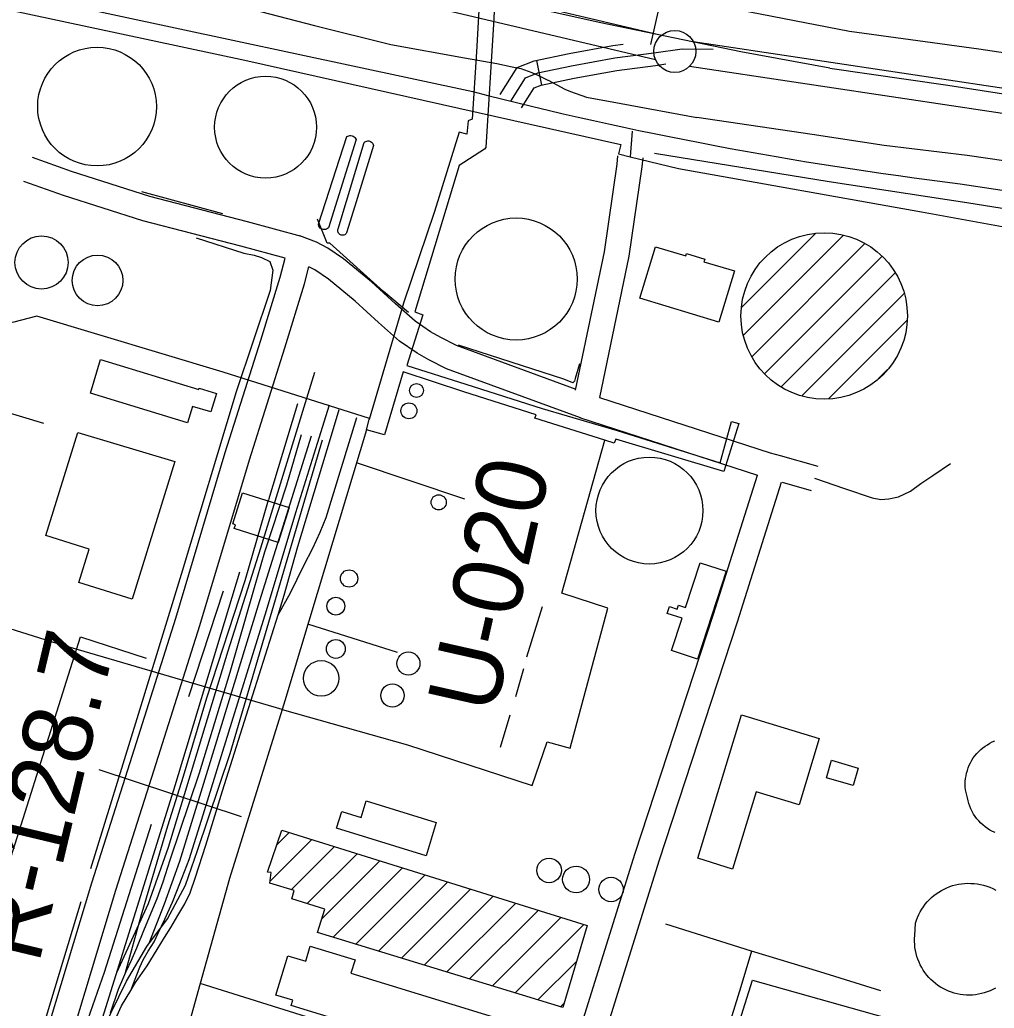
# Model space of a CAD drawing. Extents: x 3535183 to 3573198, y 534952 to 560562.
# Drawn here: x 3558138 to 3559297, y 542641 to 543817 of the extents above; entities that cross this region are included whole.
import ezdxf

# ---------------------------------------------------------------- set-up
doc = ezdxf.new("R2010")
doc.units = 0
for name, color, linetype in [('V-BLDG-OTLN', 7, 'Continuous'), ('V-DOMW-TANK', 7, 'Continuous'), ('V-FLOD-BASE', 7, 'Continuous'), ('V-LEVE-TOET', 7, 'Continuous'), ('V-RAIL-TRAK', 7, 'Continuous'), ('V-RIVR-RANG', 7, 'Continuous'), ('V-RIVR-RANG-IDEN', 7, 'Continuous'), ('V-ROAD-CNTR', 7, 'Continuous'), ('V-SITE-OTLN', 7, 'Continuous'), ('V-SURV-LINE', 7, 'Continuous'), ('V-TOPO-SHOR', 7, 'Continuous'), ('V-UTIL-LINE', 7, 'Continuous')]:
    doc.layers.add(name, color=color, linetype=linetype)

msp = doc.modelspace()

# ---------------------------------------------------------------- linework, layer by layer
at = {"layer": 'V-BLDG-OTLN'}
for p, q in [((3558443.7, 542835.7), (3558458.5, 542850.4)), ((3558435.8, 542792.5), (3558485.4, 542842)), ((3558461.2, 542782.5), (3558512.4, 542833.6)), ((3558479.9, 542765.8), (3558539.3, 542825.2)), ((3558497.3, 542747.8), (3558566.2, 542816.8)), ((3558510.7, 542725.9), (3558593.2, 542808.4)), ((3558537.8, 542717.6), (3558620.1, 542800)), ((3558564.9, 542709.4), (3558647.1, 542791.6)), ((3558591.9, 542701.1), (3558674, 542783.2)), ((3558619, 542692.8), (3558701, 542774.8)), ((3558646.1, 542684.5), (3558727.9, 542766.4)), ((3558673.1, 542676.2), (3558754.9, 542757.9)), ((3558700.2, 542667.9), (3558781.8, 542749.5)), ((3558727.3, 542659.6), (3558808.8, 542741.1)), ((3558754.3, 542651.3), (3558800.5, 542697.5)), ((3558781.4, 542643.1), (3558785.6, 542647.2))]:
    msp.add_line(p, q, dxfattribs=at)
for points in [[(3558969.7, 543457.6), (3558875.7, 543486), (3558894.2, 543547.2), (3558930.4, 543536.3), (3558931.3, 543539.1), (3558952.8, 543532.6), (3558951.8, 543529.4), (3558988.1, 543518.5)], [(3558337.6, 543337.8), (3558222, 543373.2), (3558234.1, 543413), (3558351, 543377.3), (3558351.5, 543379.1), (3558372.2, 543372.8), (3558365.4, 543350.7), (3558343.6, 543357.4)], [(3558322.4, 543291.7), (3558271.7, 543128.1), (3558208.2, 543147.7), (3558220.6, 543187.7), (3558168.8, 543203.7), (3558207.1, 543326.1)], [(3558458.3, 543237), (3558445.3, 543195.5), (3558393, 543211.9), (3558394.5, 543216.6), (3558391.4, 543217.6), (3558402.9, 543254.4)], [(3558978.2, 543161.2), (3558944, 543056.8), (3558913.2, 543066.9), (3558925.8, 543105.3), (3558908.2, 543111.1), (3558910.9, 543119.3), (3558920, 543116.3), (3558921.5, 543120.8), (3558930, 543118), (3558947.5, 543171.3)], [(3558944.4, 542819.7), (3558996.5, 542990.6), (3559089, 542962.4), (3559065, 542883.5), (3559014, 542899), (3558985.9, 542807)], [(3559129.4, 542906.2), (3559097.5, 542915.6), (3559103.6, 542936.4), (3559135.5, 542927.1)], [(3558621.4, 542822.8), (3558514.9, 542855.7), (3558521, 542875.5), (3558544, 542868.4), (3558550.1, 542888), (3558633.5, 542862.3)], [(3558784.1, 542642.2), (3558492.3, 542731.6), (3558500.7, 542759.2), (3558461.8, 542771.6), (3558464.3, 542781.5), (3558435.5, 542790.3), (3558437.2, 542802.7), (3558432.8, 542803.4), (3558449.6, 542853.2), (3558813, 542739.8)], [(3558755.4, 542554.2), (3558461, 542644.5), (3558462.9, 542650.8), (3558442.6, 542657), (3558457, 542703.9), (3558478.2, 542697.4), (3558483.6, 542715.1), (3558536.8, 542698.8), (3558531.9, 542682.9), (3558772.2, 542609.2)]]:
    msp.add_lwpolyline(points, close=True, dxfattribs=at)
at = {"layer": 'V-DOMW-TANK'}
for p, q in [((3558996.6, 543475), (3559084.9, 543563.4)), ((3558998.8, 543441.9), (3559118, 543561.1)), ((3559008.8, 543416.5), (3559143.4, 543551.2)), ((3559023.9, 543396.2), (3559163.7, 543536.1)), ((3559043.6, 543380.6), (3559179.3, 543516.4)), ((3559068.3, 543370), (3559190, 543491.7)), ((3559100, 543366.3), (3559193.7, 543460)), ((3559159, 543390), (3559170.2, 543401.1))]:
    msp.add_line(p, q, dxfattribs=at)
for points in [[(3558493.3, 543574.2), (3558527, 543678.3), (3558528.2, 543679), (3558529.4, 543679.4), (3558530.7, 543679.6), (3558532, 543679.6), (3558533.3, 543679.3), (3558534.5, 543678.8), (3558535.6, 543678.1), (3558536.6, 543677.2), (3558537.4, 543676.1), (3558538, 543675), (3558505.1, 543569.6), (3558504, 543568.8), (3558502.8, 543568.2), (3558501.6, 543567.8), (3558500.3, 543567.7), (3558498.9, 543567.8), (3558497.6, 543568.1), (3558496.4, 543568.6), (3558495.4, 543569.4), (3558494.4, 543570.4), (3558493.7, 543571.5)], [(3558527, 543564.9), (3558526.7, 543563.9), (3558526.1, 543563), (3558525.4, 543562.2), (3558524.5, 543561.6), (3558523.5, 543561.2), (3558522.5, 543561), (3558521.5, 543560.9), (3558520.4, 543561.1), (3558519.5, 543561.5), (3558518.6, 543562), (3558517.8, 543562.7), (3558517.2, 543563.6), (3558516.7, 543564.5), (3558516.5, 543565.5), (3558516.4, 543566.6), (3558516.5, 543567.6), (3558516.9, 543568.6), (3558547.8, 543671.2), (3558548.6, 543672), (3558549.7, 543672.6), (3558550.8, 543673), (3558551.9, 543673.2), (3558553.1, 543673.1), (3558554.3, 543672.9), (3558555.4, 543672.5), (3558556.4, 543671.8), (3558557.2, 543671), (3558557.9, 543670), (3558558.4, 543669), (3558558.7, 543667.8), (3558538, 543600.9)]]:
    msp.add_lwpolyline(points, close=True, dxfattribs=at)
for points in [[(3559298.1, 542850.3), (3559295, 542851.7), (3559292, 542853.4), (3559289.1, 542855.2), (3559286.3, 542857.2), (3559283.7, 542859.4), (3559281.2, 542861.7), (3559278.8, 542864.2), (3559276.6, 542866.8), (3559274.5, 542869.6), (3559272.6, 542872.4), (3559270.9, 542875.4), (3559269.4, 542878.5), (3559268.1, 542881.6), (3559266.9, 542884.9), (3559266, 542888.2), (3559265.3, 542891.5), (3559264.4, 542894.7), (3559263.7, 542898), (3559263.2, 542901.2), (3559262.8, 542904.5), (3559262.7, 542907.9), (3559262.8, 542911.2), (3559263.1, 542914.5), (3559263.6, 542917.8), (3559264.3, 542921), (3559265.2, 542924.2), (3559266.2, 542927.3), (3559267.5, 542930.4), (3559268.9, 542933.4), (3559270.5, 542936.3), (3559272.3, 542939.1), (3559274.3, 542941.8), (3559276.4, 542944.3), (3559278.7, 542946.7), (3559281.1, 542949), (3559283.6, 542951.2), (3559286.3, 542953.1), (3559289, 542954.9), (3559291.9, 542956.6), (3559294.9, 542958.1), (3559297.9, 542959.3)], [(3559298.7, 542665.2), (3559295.5, 542663.5), (3559292.2, 542662), (3559288.9, 542660.7), (3559285.4, 542659.6), (3559281.9, 542658.7), (3559278.4, 542658), (3559274.8, 542657.5), (3559271.2, 542657.1), (3559267.6, 542657), (3559264, 542657.1), (3559260.4, 542657.4), (3559256.8, 542657.8), (3559253.2, 542658.5), (3559249.7, 542659.4), (3559246.3, 542660.5), (3559242.9, 542661.7), (3559239.6, 542663.2), (3559236.4, 542664.8), (3559233.2, 542666.6), (3559230.2, 542668.6), (3559227.3, 542670.7), (3559224.5, 542673), (3559221.9, 542675.5), (3559219.4, 542678.1), (3559217, 542680.8), (3559214.8, 542683.7), (3559212.7, 542686.7), (3559210.9, 542689.8), (3559209.2, 542693), (3559207.7, 542696.2), (3559206.3, 542699.6), (3559205.2, 542703), (3559204.2, 542706.5), (3559203.5, 542710.1), (3559202.9, 542713.6), (3559202.6, 542717.2), (3559202.4, 542720.8), (3559202.5, 542724.4), (3559202.7, 542728), (3559203.7, 542742.5), (3559204.8, 542746), (3559206, 542749.4), (3559207.5, 542752.7), (3559209.1, 542756), (3559211, 542759.1), (3559213, 542762.1), (3559215.1, 542765), (3559217.5, 542767.8), (3559219.9, 542770.5), (3559222.5, 542773), (3559225.3, 542775.4), (3559228.2, 542777.6), (3559231.2, 542779.6), (3559234.3, 542781.5), (3559237.5, 542783.2), (3559240.8, 542784.7), (3559244.2, 542786.1), (3559247.6, 542787.2), (3559251.1, 542788.1), (3559254.7, 542788.9), (3559258.2, 542789.5), (3559261.9, 542789.8), (3559265.5, 542790), (3559269.3, 542789.9), (3559273.2, 542789.7), (3559277, 542789.2), (3559280.8, 542788.5), (3559284.5, 542787.6), (3559288.2, 542786.5), (3559291.9, 542785.2), (3559295.4, 542783.7), (3559298.9, 542782)]]:
    msp.add_lwpolyline(points, dxfattribs=at)
for centre, radius in [((3558229.9, 543714), 70.6), ((3558430.4, 543689.5), 60.6), ((3558728.5, 543508.9), 72.6), ((3559094.9, 543465), 99), ((3558163.9, 543528.6), 31.6), ((3558230.5, 543507.2), 30.1), ((3558609.9, 543376.2), 8.26), ((3558600.9, 543352.1), 9.48), ((3558887, 543233.4), 63.6), ((3558636.3, 543243.2), 9.04), ((3558529.8, 543152.6), 10.3), ((3558514, 543119.7), 10.6), ((3558513.9, 543068.8), 11.2), ((3558600.3, 543051.5), 13.7), ((3558496.6, 543033.8), 21.1), ((3558581.3, 543013.4), 13.8), ((3558767.7, 542805.3), 14.6), ((3558799.7, 542794.6), 15.9), ((3558841.4, 542782.6), 14.5)]:
    msp.add_circle(centre, radius, dxfattribs=at)
at = {"layer": 'V-FLOD-BASE'}
for points in [[(3559101.8, 543759.6), (3558995.7, 543779.2), (3558827.1, 543814), (3558718.4, 543838.1)], [(3559101.8, 543759.6), (3559242, 543739.6), (3559341.7, 543724.1)]]:
    msp.add_lwpolyline(points, dxfattribs=at)
at = {"layer": 'V-LEVE-TOET'}
for points in [[(3558381.7, 543838.2), (3558488.7, 543810.6), (3558579.2, 543787.8), (3558667.2, 543772), (3558705.5, 543765.1), (3558723.8, 543761.3), (3558734.2, 543759.3), (3558747.3, 543754.7), (3558755.1, 543751), (3558766.3, 543745.5), (3558766.6, 543745.4), (3558776.7, 543740.1), (3558786.2, 543734.6), (3558793.1, 543731.9), (3558812.2, 543725.4), (3558853.2, 543717.5), (3558943.5, 543700.9)], [(3559125, 543803.5), (3558914.5, 543844.5)], [(3560319.2, 543642.4), (3560269.5, 543646.6), (3560183.3, 543653.7), (3560105.7, 543662.5), (3560017.2, 543669.6), (3559932.6, 543683.3), (3559874.7, 543690.7), (3559856.7, 543695.7), (3559834.8, 543703.4), (3559816.4, 543706.8), (3559796.4, 543709.4), (3559766.7, 543711), (3559702.4, 543718.5), (3559621.8, 543732.9), (3559535.7, 543743.9), (3559438.2, 543757.4), (3559337.2, 543773.6), (3559278.8, 543782.2), (3559125, 543803.5)], [(3560130.6, 543526.8), (3560058.6, 543532.5), (3559991.7, 543542.4), (3559893.5, 543558.7), (3559781.5, 543575.2), (3559684.4, 543591), (3559555.1, 543610.5), (3559428.9, 543631.9), (3559265, 543655.7), (3559166.3, 543667.7), (3559080.6, 543681), (3558943.5, 543700.9)]]:
    msp.add_lwpolyline(points, dxfattribs=at)
at = {"layer": 'V-RAIL-TRAK'}
for points in [[(3558228.8, 542582.2), (3558247.7, 542619.7), (3558259, 542644.2), (3558270.1, 542662.6), (3558275.8, 542672.1), (3558289.5, 542691.7), (3558301.3, 542711.3), (3558310, 542725.6), (3558317.5, 542737.5), (3558326.2, 542751.8), (3558334.3, 542765.5), (3558340.6, 542778.6), (3558347, 542797.1), (3558359.2, 542835.4), (3558379.2, 542900), (3558407.6, 542990.4), (3558445.2, 543109.5), (3558452.6, 543132.7), (3558468.8, 543190.8), (3558488.2, 543254.8), (3558508.9, 543323.1), (3558517.9, 543353.6)], [(3558270.1, 542662.6), (3558277.1, 542681.1), (3558280.9, 542690.1), (3558284.7, 542699), (3558290.9, 542709.1), (3558297.8, 542720.4), (3558302.8, 542730.6), (3558310.4, 542747.3), (3558319.8, 542767.6), (3558324.9, 542780.7), (3558331.2, 542796.8), (3558339.5, 542818.3), (3558356.2, 542871.6), (3558379.5, 542947), (3558431.6, 543114.5), (3558466.5, 543231.2), (3558492.3, 543313.8), (3558506.5, 543359.2)], [(3558468.5, 543360.3), (3558439, 543263.1), (3558434, 543246)], [(3558445.2, 543109.5), (3558460.2, 543135.7), (3558475.9, 543167.9), (3558486.6, 543188.7), (3558495.4, 543207.8), (3558502.4, 543225.1), (3558539.1, 543344.2)], [(3558472.9, 543323.5), (3558455.1, 543263.6), (3558429.1, 543183.8), (3558415.9, 543138.7), (3558387.7, 543040.6), (3558351.2, 542920.9), (3558316.4, 542817.7), (3558308, 542791.3), (3558301.1, 542771.7), (3558285.9, 542735.4), (3558276.7, 542712.9), (3558270.3, 542698.2), (3558264.4, 542685.6), (3558263.7, 542684), (3558261.2, 542678.3), (3558255.2, 542663.6), (3558245.5, 542635.4)], [(3558263.7, 542684), (3558282.5, 542751.1), (3558314.2, 542858.2), (3558332.9, 542917.4), (3558360.7, 543010.8), (3558406.2, 543150.2), (3558434, 543246)]]:
    msp.add_lwpolyline(points, dxfattribs=at)
at = {"layer": 'V-RIVR-RANG'}
msp.add_line((3558888.8, 543787.8), (3559093.2, 544705.3), dxfattribs=at)
at = {"layer": 'V-ROAD-CNTR'}
for p, q in [((3558752.6, 543769), (3558758.6, 543739.7)), ((3558866.6, 543684.9), (3558864, 543654.3))]:
    msp.add_line(p, q, dxfattribs=at)
for points in [[(3556911, 544138), (3558180.1, 543838.3), (3558676.8, 543731.8)], [(3558709.4, 543728.4), (3558729.6, 543760.4), (3558749.7, 543768.5), (3558791.6, 543777.1), (3558843.5, 543786.7), (3558855.6, 543788.2)], [(3558722.1, 543720.4), (3558739.7, 543748.3), (3558754.1, 543754), (3558794.5, 543762.4), (3558845.8, 543771.9), (3558892.4, 543777.8), (3558925.8, 543782.7), (3558962.8, 543782.4)], [(3558734.8, 543712.4), (3558749.8, 543736.2), (3558758.4, 543739.6), (3558797.4, 543747.7), (3558848.1, 543757), (3558894.4, 543762.9), (3558906.5, 543764.7)], [(3558473.1, 543559.6), (3558408.7, 543576.9), (3558292.7, 543607.1), (3558199.6, 543636.8), (3558153.1, 543653.4)], [(3558849.1, 543655.5), (3558848.3, 543645.6), (3558833.1, 543541.2), (3558798.8, 543376.7)], [(3558879, 543653), (3558878.1, 543642.2), (3558862.7, 543536), (3558827.6, 543367.9), (3559030.5, 543302.2), (3559042.5, 543298.9), (3559087.5, 543286.3)], [(3558453.5, 543533.8), (3558401.1, 543547.9), (3558284.3, 543578.3), (3558190, 543608.4), (3558143, 543625.1)], [(3559256.6, 543622.3), (3559598.6, 543570.7)], [(3558799.7, 543377.5), (3558657.6, 543429.7), (3558638.8, 543439.2), (3558626.7, 543446), (3558608.2, 543458.6), (3558585, 543479.3), (3558556.5, 543505.4), (3558523, 543532.9), (3558504.6, 543545.5), (3558491, 543552.6), (3558471.3, 543560.4)], [(3557955.3, 541938.2), (3557979, 541996.5), (3558016.2, 542116.5), (3558066.6, 542279.6), (3558100.2, 542387.1), (3558118.9, 542447), (3558165.7, 542598.8), (3558223.7, 542790.6), (3558269.4, 542933.8), (3558323.5, 543105.5), (3558382.5, 543302.5), (3558424.6, 543436.1), (3558447.8, 543511.2), (3558453.5, 543533.8)], [(3557983.1, 541926.9), (3558007.2, 541986.4), (3558044.8, 542107.6), (3558095.3, 542270.7), (3558128.8, 542378.1), (3558147.6, 542438.1), (3558194.3, 542590), (3558252.4, 542781.7), (3558298, 542924.8), (3558352.2, 543096.7), (3558411.2, 543293.6), (3558453.2, 543427.2), (3558476.7, 543503.1), (3558481.9, 543523.5)], [(3558805, 543343.7), (3558645.6, 543402.2), (3558624.7, 543412.7), (3558610.9, 543420.5), (3558589.7, 543434.9), (3558564.9, 543457), (3558536.8, 543482.7), (3558505.1, 543508.9), (3558489.1, 543519.7), (3558481.9, 543523.5)], [(3558253.5, 542683.7), (3558291, 542766), (3558314.8, 542832.9), (3558385.9, 543066.6), (3558424.9, 543189.2), (3558489, 543398.1)], [(3558803.8, 543344), (3559015.7, 543275.5)], [(3558221.5, 542581.5), (3558237.3, 542616.8), (3558265, 542673.4), (3558289.1, 542715), (3558313.8, 542747.7), (3558335.3, 542787.8), (3558349.5, 542829), (3558388.4, 542944.5), (3558498.1, 543317.6)], [(3558291.8, 542718.6), (3558310, 542765.7), (3558328.4, 542816.3), (3558361.8, 542924.7), (3558423.4, 543126.3), (3558484.9, 543322.4)], [(3559083.5, 543271.8), (3559119, 543259.8), (3559151.9, 543248.6), (3559162.4, 543246.7), (3559172, 543247.3), (3559183.4, 543249.7), (3559197.5, 543256.4), (3559209.9, 543265.8), (3559224.1, 543275.1), (3559245.3, 543289.5)], [(3558770.5, 542507.3), (3558870, 542825.9), (3558963.1, 543110.1), (3559015.5, 543275.5)], [(3558687.4, 542128.2), (3558744.3, 542322.8), (3558898.6, 542816.8), (3558991.6, 543100.9), (3559044.3, 543267.2)], [(3559044.8, 543267.1), (3559079.4, 543257.4)], [(3557616.6, 540645.9), (3557638.6, 540681.1), (3557696, 540874.9), (3557778.9, 541143.8), (3557912.9, 541580.5), (3558059.1, 542057.7), (3558199.6, 542511.2), (3558323, 542906.2), (3558399.7, 543160.6)]]:
    msp.add_lwpolyline(points, dxfattribs=at)
msp.add_arc((3559812.1, 548153.7), 4565.3, 255.6012, 263.0122, dxfattribs=at)
at = {"layer": 'V-SITE-OTLN'}
for p, q in [((3558111.9, 543831.9), (3558405.6, 543769.2)), ((3558405.6, 543769.2), (3558853.1, 543668.8)), ((3558853.1, 543668.8), (3558850.1, 543657.7)), ((3558850.1, 543657.7), (3558864, 543654.3)), ((3558864, 543654.3), (3558921.4, 543640.5)), ((3558921.4, 543640.5), (3559210.8, 543589)), ((3559210.8, 543589), (3559440.2, 543546.9))]:
    msp.add_line(p, q, dxfattribs=at)
msp.add_lwpolyline([(3559009.7, 542674.8), (3559284.5, 542597.6), (3559318.6, 542587.3), (3559258, 542380.9), (3559038.1, 542451.5), (3559004, 542335.3), (3558937.1, 542357.3), (3558972.3, 542465.2), (3558946.4, 542474)], close=True, dxfattribs=at)
at = {"layer": 'V-SURV-LINE'}
for points in [[(3558108.4, 543986.1), (3558901.2, 543798.8)], [(3558894.3, 543769.6), (3558101.5, 543956.9)], [(3558939.2, 543791.5), (3559995.4, 543632.9)], [(3559990.9, 543603.2), (3558934.8, 543761.8)]]:
    msp.add_lwpolyline(points, dxfattribs=at)
msp.add_circle((3558917.2, 543779.6), 25, dxfattribs=at)
at = {"layer": 'V-TOPO-SHOR'}
for p, q in [((3558282.6, 543613.1), (3558379.1, 543586.9)), ((3558379.8, 543137.6), (3558338.6, 543011.7)), ((3558741.2, 543059.3), (3558759.8, 543119.3)), ((3558728.2, 543012.2), (3558737.8, 543045.6)), ((3558710, 542952.1), (3558721.5, 542990.6)), ((3558210.5, 542768.1), (3558157.5, 542592.2))]:
    msp.add_line(p, q, dxfattribs=at)
for points in [[(3558892.9, 543658.6), (3559100.9, 543625), (3559264.7, 543599.8), (3559410.5, 543576.4), (3559584, 543551)], [(3558166.5, 543337.2), (3557996.5, 543388.3), (3558029.5, 543494.2), (3558076.7, 543636.8)], [(3558600.4, 543469.2), (3558570.7, 543493.9), (3558506.9, 543551.6), (3558503.5, 543551.6), (3558492, 543580)], [(3558347.9, 543557.9), (3558404.7, 543539.6), (3558416.7, 543537.3), (3558425.4, 543534.4), (3558435.3, 543529.6), (3558439.1, 543519.4), (3558436, 543495.3), (3558395.3, 543374.8), (3558329.8, 543157.5), (3558277.4, 542985.5), (3558222.1, 542807.4)], [(3558803.7, 543408), (3558798.7, 543390.7), (3558797.9, 543387.4), (3558795.9, 543385.4), (3558785.2, 543389.6), (3558659.9, 543430.2)], [(3558294.2, 542859.9), (3558238.4, 542683.9), (3558210.6, 542604.6)], [(3559162.3, 542662.2), (3559089.6, 542684.5), (3559008.4, 542709.4), (3558906.4, 542741.4)], [(3559008.4, 542709.4), (3558995.8, 542666.7), (3558968.8, 542579.8), (3558935.1, 542472.2), (3558915.1, 542408.9), (3558893.9, 542342.2), (3558841.6, 542357.4), (3558775.9, 542377.4)]]:
    msp.add_lwpolyline(points, dxfattribs=at)
at = {"layer": 'V-UTIL-LINE'}
for p, q in [((3558594.4, 543480), (3558553.5, 543341.8)), ((3558668.5, 543383.7), (3558759.3, 543354.9)), ((3558752.2, 543347.4), (3558666.3, 543374.8)), ((3558759.3, 543354.9), (3558848.7, 543328.8)), ((3558848.7, 543328.8), (3558971.1, 543290.4)), ((3558975.7, 543279.9), (3558847.1, 543318.5)), ((3558667.4, 543246.8), (3558538.7, 543290.4)), ((3558587.5, 543064.4), (3558480.8, 543098.2)), ((3558450.2, 542996.9), (3558599.1, 542954.8)), ((3558401.8, 542869.1), (3558232.3, 542924.9))]:
    msp.add_line(p, q, dxfattribs=at)
for points in [[(3558704.2, 544185.2), (3558692.4, 543976.9), (3558681.4, 543779.2), (3558676.3, 543699.1), (3558671.5, 543697.1), (3558669.8, 543681.2), (3558660.8, 543683.5), (3558660.8, 543683.5), (3558631.2, 543589.3), (3558594.4, 543480)], [(3558718.5, 544181.7), (3558723.5, 544181), (3558711.6, 544000.7), (3558701.5, 543812), (3558692.3, 543665.5), (3558690.8, 543663.5), (3558660.7, 543644), (3558608, 543470)], [(3558553.9, 543343), (3558379.8, 543398), (3558158.4, 543464.7), (3558129.2, 543457), (3557953, 543507)], [(3558608, 543470), (3558617.6, 543466.4), (3558598.4, 543405.9), (3558668.5, 543383.7)], [(3558666.3, 543374.8), (3558594.1, 543398.4), (3558571.8, 543323.4)], [(3558571.8, 543323.4), (3558550.5, 543329.4), (3558553.5, 543341.8)], [(3558847.1, 543318.5), (3558844.9, 543313.7), (3558834, 543317.1), (3558750.7, 543343.3), (3558752.2, 543347.4)], [(3558550.5, 543329.4), (3558510.4, 543196.7), (3558453.3, 543006.9)], [(3558971.1, 543290.4), (3558984.5, 543339.2), (3558993.5, 543337), (3558975.7, 543279.9)], [(3558599.1, 542954.8), (3558747.6, 542906.2), (3558765.3, 542958.4), (3558792.8, 542950.9), (3558837.7, 543117.4), (3558782.7, 543135.1), (3558834, 543317.1)], [(3558450.2, 542996.9), (3558182, 543075.4), (3557854.9, 543178)], [(3558037, 542530.4), (3558099.2, 542732.5), (3558210.2, 543083.1), (3558288.5, 543058)], [(3558453.3, 543006.9), (3558450.2, 542996.9), (3558387.4, 542795.8)], [(3558387.4, 542795.8), (3558352.6, 542670.7), (3558329.2, 542586.7), (3558366.6, 542518.8)], [(3558639.6, 542580.8), (3558505.8, 542622.7), (3558352.6, 542670.7)]]:
    msp.add_lwpolyline(points, dxfattribs=at)

# ---------------------------------------------------------------- texts
at = {"layer": 'V-RIVR-RANG-IDEN'}
for s, rotation, p in [('U-020', 77.2973, (3558703.1, 542989.3)), ('R-128.7', 76.6015, (3558160.6, 542693))]:
    msp.add_text(s, height=83, rotation=rotation, dxfattribs=at).set_placement(p)

doc.saveas('drawing.dxf')
